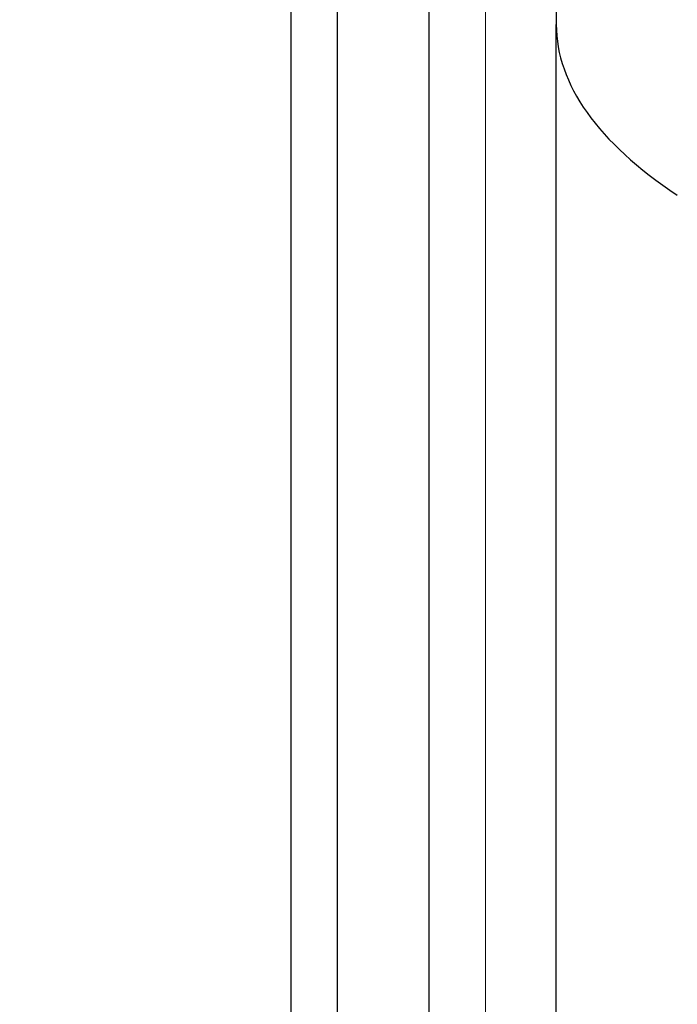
# Model space of a CAD drawing. Header units: inches. Extents: x 0 to 20790, y -12 to 14700.
# Tile 301 of 436: x 9035 to 9128, y 11155 to 11295. Entities that reach past the tile are written whole.
import ezdxf

# ---------------------------------------------------------------- set-up
doc = ezdxf.new("R2010")
doc.units = ezdxf.units.IN
doc.layers.add('1', color=7, linetype='Continuous', true_color=0xffffff)
doc.layers.add('254', color=7, linetype='Continuous', true_color=0xffffff)
doc.styles.add('latin_extended', font='simplex.shx')
doc.dimstyles.get("Standard").update_dxf_attribs({"dimtxt": 0.18, "dimasz": 0.18, "dimexe": 0.18, "dimexo": 0.0625, "dimgap": 0.09, "dimtad": 0, "dimtih": 1, "dimtoh": 1, "dimdec": 4, "dimzin": 0, "dimdsep": 46, "dimtxsty": 'Standard', "dimcen": 0.09, "dimadec": 0, "dimazin": 0, "dimtfac": 1, "dimtdec": 4, "dimtofl": 0, "dimtmove": 0, "dimatfit": 3, "dimfxl": 1, "dimtolj": 1, "dimtzin": 0, "dimarcsym": 0})

# ---------------------------------------------------------------- blocks, each defined once
blk = doc.blocks.new('_U3')
at = {"layer": '254', "color": 3, "linetype": 'Continuous', "lineweight": 13, "transparency": 16777216}
for p, q in [((8941.98, 11480.96), (8941.98, 12953.96)), ((11385.03, 10066.36), (11385.03, 12953.96)), ((9064.48, 12918.96), (11262.53, 12918.96))]:
    blk.add_line(p, q, dxfattribs=at)
at = {"layer": '254', "color": 3, "transparency": 16777216}
for points in [[(9064.48, 12939.38), (9064.48, 12898.55), (8941.98, 12918.96)], [(11262.53, 12898.55), (11262.53, 12939.38), (11385.03, 12918.96)]]:
    blk.add_solid(points, dxfattribs=at)
at = {"layer": 'Defpoints', "color": 0, "transparency": 16777216}
for p in [(11385.03, 12918.96), (8941.98, 11445.96), (11385.03, 10031.36)]:
    blk.add_point(p, dxfattribs=at)
at = {"layer": '254', "color": 2, "lineweight": 13, "transparency": 16777216, "insert": (9947.67, 13102.71), "char_height": 122.5, "attachment_point": 1, "style": 'latin_extended'}
blk.add_mtext('\\A1;2443', dxfattribs=at)

msp = doc.modelspace()

# ---------------------------------------------------------------- linework, layer by layer
at = {"layer": '1', "color": 2, "linetype": 'Continuous', "lineweight": 25}
for p, q in [((9079.978, 11349.523), (9079.978, 10542.663)), ((9073.478, 10384.964), (9073.478, 11346.964)), ((9092.978, 10569.046), (9092.978, 11323.141)), ((9110.975, 11319.616), (9110.975, 11294.081)), ((9110.975, 10598.105), (9110.975, 11294.081))]:
    msp.add_line(p, q, dxfattribs=at)
at = {"layer": '1', "color": 110, "linetype": 'Continuous', "lineweight": 13}
msp.add_line((9100.982, 10569.046), (9100.982, 11323.141), dxfattribs=at)
at = {"layer": '1', "color": 2, "linetype": 'Continuous', "lineweight": 25}
msp.add_ellipse((9256.073, 11294.081), major_axis=(145.097, 0), ratio=0.3527012, start_param=3.1415927, end_param=3.6323862, dxfattribs=at)

# ---------------------------------------------------------------- dimensions: what is measured, and where the dimension line sits
at = {"layer": '254', "color": 2, "linetype": 'Continuous', "lineweight": 13}
dim = msp.add_linear_dim(base=(11385.031, 12918.963), p1=(8941.978, 11445.963), p2=(11385.031, 10031.356), dimstyle='Standard', override={"dimscale": 35, "dimtxt": 3.5, "dimasz": 3.5, "dimexe": 1, "dimexo": 1, "dimgap": 1.75, "dimtad": 1, "dimtih": 1, "dimtoh": 0, "dimdec": 0, "dimlfac": 1, "dimzin": 8, "dimdsep": 46, "dimlunit": 2, "dimtxsty": 'latin_extended', "dimsah": 1, "dimse1": 0, "dimse2": 0, "dimsd1": 0, "dimsd2": 0, "dimclrd": 3, "dimclre": 3, "dimclrt": 2, "dimtol": 0, "dimtm": -0.1, "dimtfac": 0.714286, "dimtdec": 3, "dimtofl": 1, "dimtmove": 0, "dimtzin": 8, "dimlwd": 13, "dimlwe": 13}, dxfattribs=at)
dim.commit()
dim.dimension.update_dxf_attribs({"geometry": '_U3', "text_midpoint": (10163.505, 12918.963), "dimtype": 160})

doc.saveas('drawing.dxf')
